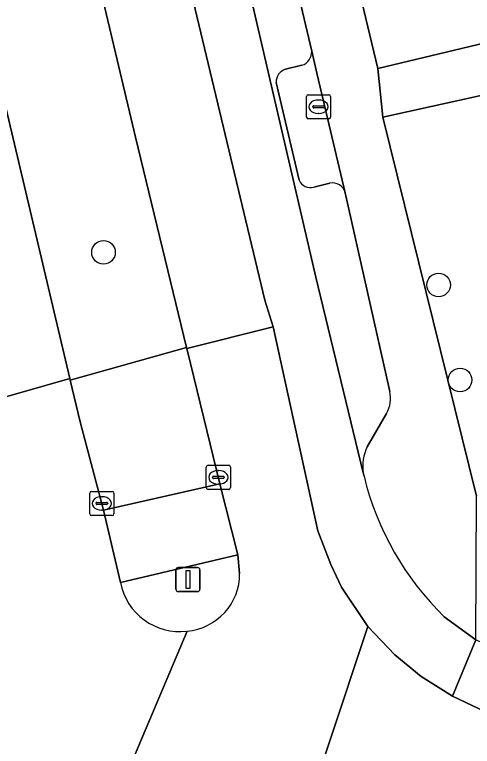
# Model space of a CAD drawing. Extents: x 158455 to 159797, y 387218 to 388672.
# Drawn here: x 159378.88 to 159397.82, y 388194.66 to 388224.96 of the extents above; entities that cross this region are included whole.
import ezdxf

# ---------------------------------------------------------------- set-up
doc = ezdxf.new("R2010")
doc.units = 0
for name, color, linetype in [('IMGEO_Berm_groen', 7, 'Continuous'), ('IMGEO_Boom', 7, 'Continuous'), ('IMGEO_Erf', 7, 'Continuous'), ('IMGEO_Kolk', 7, 'Continuous'), ('IMGEO_Lichtmast', 7, 'Continuous'), ('IMGEO_Parkeervlak_open', 7, 'Continuous'), ('IMGEO_Rijbaan_lokaal_gesloten', 7, 'Continuous'), ('IMGEO_Rioolput', 7, 'Continuous'), ('IMGEO_Verkeerseiland_groen', 7, 'Continuous'), ('IMGEO_Verkeerseiland_open', 7, 'Continuous'), ('IMGEO_Voetpad_open', 7, 'Continuous')]:
    doc.layers.add(name, color=color, linetype=linetype)

msp = doc.modelspace()

# ---------------------------------------------------------------- linework, layer by layer
at = {"layer": 'IMGEO_Berm_groen'}
for points in [[(159379.306, 388239.224), (159376.761, 388250), (159375.644, 388254.729), (159370.845, 388253.652), (159371.71, 388250), (159374.691, 388237.422), (159378.639, 388220.585), (159381.169, 388209.888), (159381.186, 388209.817), (159385.991, 388211.174), (159383.881, 388219.883)], [(159386.153, 388210.507), (159386.001, 388211.134), (159385.991, 388211.174), (159381.186, 388209.817), (159381.594, 388208.092), (159382.565, 388204.434), (159387.377, 388205.531)]]:
    msp.add_lwpolyline(points, close=True, dxfattribs=at)
at = {"layer": 'IMGEO_Boom'}
for centre in [(159382.558, 388215.115), (159396.421, 388213.765), (159397.309, 388209.83)]:
    msp.add_circle(centre, 0.489, dxfattribs=at)
at = {"layer": 'IMGEO_Erf'}
msp.add_lwpolyline([(159387.376, 388250), (159393.904, 388222.724), (159404.688, 388225.302), (159404.065, 388227.923), (159398.681, 388226.642), (159397.786, 388230.403), (159396.254, 388230.039), (159395.658, 388232.545), (159395.062, 388235.051), (159396.613, 388235.42), (159395.735, 388239.114), (159394.856, 388242.809), (159393.355, 388242.451), (159392.781, 388244.867), (159391.56, 388250), (159391.328, 388250.976), (159390.72, 388253.53), (159392.208, 388253.883), (159391.329, 388257.578), (159396.735, 388258.864), (159395.237, 388265.165), (159384.367, 388262.573)], close=True, dxfattribs=at)
msp.add_lwpolyline([(159403.765, 388201.688), (159434.555, 388208.725), (159433.96, 388211.263), (159426.753, 388209.544), (159403.416, 388203.976), (159399.18, 388221.837), (159394.118, 388220.717), (159397.983, 388205.025)], dxfattribs=at)
at = {"layer": 'IMGEO_Kolk'}
for p, q in [((159386.81, 388205.373), (159386.81, 388206.225)), ((159386.885, 388206.299), (159387.737, 388206.299)), ((159387.811, 388206.225), (159387.811, 388205.373)), ((159387.112, 388205.842), (159387.51, 388205.842)), ((159387.298, 388206.079), (159387.323, 388206.079)), ((159387.069, 388205.793), (159387.069, 388205.805)), ((159387.507, 388205.756), (159387.109, 388205.756)), ((159387.321, 388205.519), (159387.296, 388205.519)), ((159387.553, 388205.805), (159387.553, 388205.793)), ((159382.064, 388205.218), (159382.916, 388205.218)), ((159387.737, 388205.299), (159386.885, 388205.299)), ((159381.989, 388204.292), (159381.989, 388205.144)), ((159382.477, 388204.998), (159382.502, 388204.998)), ((159382.99, 388205.144), (159382.99, 388204.292)), ((159382.248, 388204.712), (159382.248, 388204.724)), ((159382.686, 388204.675), (159382.288, 388204.675)), ((159382.291, 388204.761), (159382.689, 388204.761)), ((159382.732, 388204.724), (159382.732, 388204.712)), ((159382.5, 388204.438), (159382.475, 388204.438)), ((159382.916, 388204.218), (159382.064, 388204.218))]:
    msp.add_line(p, q, dxfattribs=at)
for points in [[(159386.81, 388205.373), (159386.81, 388206.225)], [(159386.885, 388206.299), (159387.737, 388206.299)], [(159387.811, 388206.225), (159387.811, 388205.373)], [(159382.064, 388205.218), (159382.916, 388205.218)], [(159387.737, 388205.299), (159386.885, 388205.299)], [(159381.989, 388204.292), (159381.989, 388205.144)], [(159382.99, 388205.144), (159382.99, 388204.292)], [(159382.916, 388204.218), (159382.064, 388204.218)]]:
    msp.add_lwpolyline(points, dxfattribs=at)
for centre, radius, start, end in [((159386.887, 388206.223), 0.0765, 91.552, 178.448), ((159386.887, 388206.223), 0.0765, 91.552, 178.448), ((159387.735, 388206.223), 0.0765, 1.552, 88.448), ((159387.735, 388206.223), 0.0765, 1.552, 88.448), ((159387.109, 388205.802), 0.0403, 85.8775, 175.7526), ((159387.514, 388205.804), 0.0386, 1.7309, 96.639), ((159387.106, 388205.792), 0.0366, 178.938, 274.7102), ((159387.51, 388205.799), 0.043, 264.8664, 352.4533), ((159382.066, 388205.142), 0.0765, 91.552, 178.448), ((159382.066, 388205.142), 0.0765, 91.552, 178.448), ((159382.914, 388205.142), 0.0765, 1.552, 88.448), ((159382.914, 388205.142), 0.0765, 1.552, 88.448), ((159386.887, 388205.375), 0.0765, 181.552, 268.448), ((159386.887, 388205.375), 0.0765, 181.552, 268.448), ((159387.735, 388205.375), 0.0765, 271.552, 358.448), ((159387.735, 388205.375), 0.0765, 271.552, 358.448), ((159382.288, 388204.721), 0.0403, 85.8775, 175.7526), ((159382.285, 388204.711), 0.0366, 178.938, 274.7102), ((159382.689, 388204.718), 0.043, 264.8664, 352.4533), ((159382.693, 388204.723), 0.0386, 1.7309, 96.639), ((159382.066, 388204.294), 0.0765, 181.552, 268.448), ((159382.066, 388204.294), 0.0765, 181.552, 268.448), ((159382.914, 388204.294), 0.0765, 271.552, 358.448), ((159382.914, 388204.294), 0.0765, 271.552, 358.448)]:
    msp.add_arc(centre, radius, start, end, dxfattribs=at)
for centre, major_axis, ratio, start_param, end_param in [((159387.297, 388205.799), (-0.387, 0.002), 0.722429, 4.712389, 7.853982), ((159387.322, 388205.799), (-0.39, 0.002), 0.717154, 1.570796, 4.712389), ((159382.476, 388204.718), (-0.387, 0.002), 0.722429, 4.712389, 7.853982), ((159382.501, 388204.718), (-0.39, 0.002), 0.717154, 1.570796, 4.712389)]:
    msp.add_ellipse(centre, major_axis=major_axis, ratio=ratio, start_param=start_param, end_param=end_param, dxfattribs=at)
at = {"layer": 'IMGEO_Lichtmast'}
for p, q in [((159385.555, 388201.166), (159385.555, 388201.966)), ((159385.555, 388201.966), (159385.555, 388201.166)), ((159385.655, 388202.066), (159386.445, 388202.066)), ((159386.445, 388202.066), (159385.655, 388202.066)), ((159386.545, 388201.966), (159386.545, 388201.166)), ((159386.545, 388201.166), (159386.545, 388201.966)), ((159386.445, 388201.066), (159385.655, 388201.066)), ((159385.655, 388201.066), (159386.445, 388201.066))]:
    msp.add_line(p, q, dxfattribs=at)
msp.add_lwpolyline([(159385.975, 388201.941), (159386.125, 388201.941), (159386.125, 388201.191), (159385.975, 388201.191), (159385.975, 388201.941)], dxfattribs=at)
for centre, start, end in [((159385.655, 388201.966), 90, 180), ((159385.655, 388201.966), 90, 180), ((159386.445, 388201.966), 0, 90), ((159386.445, 388201.966), 360, 90), ((159385.655, 388201.166), 180, 270), ((159385.655, 388201.166), 180, 270), ((159386.445, 388201.166), 270, 0), ((159386.445, 388201.166), 270, 0)]:
    msp.add_arc(centre, 0.1, start, end, dxfattribs=at)
at = {"layer": 'IMGEO_Parkeervlak_open'}
for points in [[(159381.045, 388258.223), (159382.958, 388250), (159387.296, 388231.524), (159391.348, 388214.089), (159393.3, 388205.992)], [(159391.175, 388223.44), (159383.535, 388255.677)], [(159390.094, 388222.696), (159390.768, 388222.861)], [(159390.65, 388218.102), (159389.695, 388222.153)], [(159391.915, 388217.975), (159391.259, 388217.808)], [(159394.401, 388209.358), (159392.559, 388217.577)], [(159393.466, 388207.059), (159394.27, 388208.448)]]:
    msp.add_lwpolyline(points, dxfattribs=at)
for centre, radius, start, end in [((159390.581, 388223.425), 0.594, 288.3199, 1.4706), ((159390.251, 388222.163), 0.556, 106.394, 180.9886), ((159391.135, 388218.33), 0.536, 205.1261, 283.3352), ((159392.033, 388217.446), 0.542, 14.0017, 102.5651), ((159393.197, 388209.067), 1.239, 330.0233, 13.5931), ((159395.1, 388206.258), 1.819, 153.894, 188.4201)]:
    msp.add_arc(centre, radius, start, end, dxfattribs=at)
at = {"layer": 'IMGEO_Rijbaan_lokaal_gesloten'}
for points in [[(159374.219, 388260.83), (159374.714, 388258.669), (159375.644, 388254.729), (159376.761, 388250), (159379.306, 388239.224), (159383.881, 388219.883), (159385.991, 388211.174), (159386.001, 388211.134), (159389.571, 388212.026), (159389.23, 388213.136), (159378.309, 388258.803), (159380.748, 388259.384), (159376.156, 388278.509), (159373.722, 388277.998), (159367.243, 388305.039), (159366.799, 388306.902), (159356.921, 388348.494)], [(159347.296, 388337.39), (159355.2, 388304.109), (159355.701, 388302.348), (159363.364, 388269.674), (159376.567, 388213.813), (159377.725, 388208.912), (159381.169, 388209.888), (159378.639, 388220.585), (159374.691, 388237.422), (159371.71, 388250), (159370.845, 388253.652), (159369.907, 388257.615), (159369.447, 388259.557)], [(159393.3, 388205.992), (159391.348, 388214.089), (159387.296, 388231.524), (159382.958, 388250), (159381.045, 388258.223), (159380.997, 388258.347), (159380.748, 388259.384), (159378.309, 388258.803), (159389.23, 388213.136), (159389.571, 388212.026), (159391.419, 388203.59), (159391.957, 388202.185), (159392.397, 388201.246), (159393.488, 388199.619), (159394.608, 388198.444), (159395.704, 388197.556), (159396.992, 388196.744), (159397.956, 388199.069), (159396.655, 388200.03)], [(159400.68, 388197.794), (159397.956, 388199.069), (159396.992, 388196.744), (159398.362, 388196.096), (159400.032, 388195.564), (159401.249, 388195.339), (159402.729, 388195.219), (159404.226, 388195.23), (159405.737, 388195.341), (159407.256, 388195.517), (159408.779, 388195.726), (159415.412, 388196.71), (159421.968, 388197.936), (159438.275, 388201.508), (159473.197, 388209.649), (159496.404, 388214.991), (159533.785, 388223.662), (159562.502, 388230.789), (159586.637, 388237.162)], [(159393.488, 388199.619), (159392.397, 388201.246), (159391.957, 388202.185), (159391.419, 388203.59), (159389.571, 388212.026), (159386.001, 388211.134), (159386.153, 388210.507), (159387.377, 388205.531), (159388.119, 388202.59), (159388.19, 388201.823)], [(159383.258, 388201.444), (159382.565, 388204.434), (159381.594, 388208.092), (159381.186, 388209.817), (159381.169, 388209.888), (159377.725, 388208.912)], [(159393.335, 388205.845), (159393.3, 388205.992)], [(159438.275, 388201.508), (159421.968, 388197.936), (159415.412, 388196.71), (159408.779, 388195.726), (159407.256, 388195.517), (159405.737, 388195.341), (159404.226, 388195.23), (159402.729, 388195.219), (159401.249, 388195.339), (159400.032, 388195.564), (159398.362, 388196.096), (159396.992, 388196.744), (159395.704, 388197.556), (159394.608, 388198.444), (159393.488, 388199.619), (159387.227, 388180.77)], [(159379.208, 388178.812), (159377.127, 388176.579), (159375.748, 388175.086), (159370.384, 388169.233), (159367.177, 388165.733), (159340.206, 388136.666), (159342.713, 388134.324), (159382.476, 388176.723), (159383.562, 388177.808), (159385.473, 388179.47), (159387.227, 388180.77), (159393.488, 388199.619)], [(159386.015, 388199.431), (159378.89, 388182.55)], [(159378.89, 388182.55), (159386.015, 388199.431)]]:
    msp.add_lwpolyline(points, dxfattribs=at)
for centre, radius, start, end in [((159405.125, 388208.721), 12.136, 193.7093, 225.738), ((159385.81, 388201.802), 2.38, 274.9375, 0.5032), ((159385.715, 388201.915), 2.502, 190.8411, 276.8895)]:
    msp.add_arc(centre, radius, start, end, dxfattribs=at)
at = {"layer": 'IMGEO_Rioolput'}
for p, q in [((159391.029, 388221.643), (159391.881, 388221.643)), ((159390.954, 388220.717), (159390.954, 388221.569)), ((159391.442, 388221.423), (159391.467, 388221.423)), ((159391.955, 388221.569), (159391.955, 388220.717)), ((159391.213, 388221.137), (159391.213, 388221.149)), ((159391.651, 388221.1), (159391.253, 388221.1)), ((159391.256, 388221.186), (159391.654, 388221.186)), ((159391.697, 388221.149), (159391.697, 388221.137)), ((159391.465, 388220.863), (159391.44, 388220.863)), ((159391.881, 388220.643), (159391.029, 388220.643))]:
    msp.add_line(p, q, dxfattribs=at)
for points in [[(159391.029, 388221.643), (159391.881, 388221.643)], [(159390.954, 388220.717), (159390.954, 388221.569)], [(159391.955, 388221.569), (159391.955, 388220.717)], [(159391.881, 388220.643), (159391.029, 388220.643)]]:
    msp.add_lwpolyline(points, dxfattribs=at)
for centre, radius, start, end in [((159391.031, 388221.567), 0.0765, 91.552, 178.448), ((159391.031, 388221.567), 0.0765, 91.552, 178.448), ((159391.879, 388221.567), 0.0765, 1.552, 88.448), ((159391.879, 388221.567), 0.0765, 1.552, 88.448), ((159391.253, 388221.146), 0.0403, 85.8775, 175.7526), ((159391.25, 388221.136), 0.0366, 178.938, 274.7102), ((159391.654, 388221.143), 0.043, 264.8664, 352.4533), ((159391.658, 388221.148), 0.0386, 1.7309, 96.639), ((159391.031, 388220.719), 0.0765, 181.552, 268.448), ((159391.031, 388220.719), 0.0765, 181.552, 268.448), ((159391.879, 388220.719), 0.0765, 271.552, 358.448), ((159391.879, 388220.719), 0.0765, 271.552, 358.448)]:
    msp.add_arc(centre, radius, start, end, dxfattribs=at)
for centre, major_axis, ratio, start_param, end_param in [((159391.441, 388221.143), (-0.387, 0.002), 0.722429, 4.712389, 7.853982), ((159391.466, 388221.143), (-0.39, 0.002), 0.717154, 1.570796, 4.712389)]:
    msp.add_ellipse(centre, major_axis=major_axis, ratio=ratio, start_param=start_param, end_param=end_param, dxfattribs=at)
at = {"layer": 'IMGEO_Verkeerseiland_groen'}
msp.add_lwpolyline([(159388.19, 388201.823), (159388.119, 388202.59), (159383.258, 388201.444)], dxfattribs=at)
for centre, radius, start, end in [((159385.81, 388201.802), 2.38, 274.9375, 0.5032), ((159385.715, 388201.915), 2.502, 190.8411, 276.8895)]:
    msp.add_arc(centre, radius, start, end, dxfattribs=at)
at = {"layer": 'IMGEO_Verkeerseiland_open'}
for points in [[(159392.559, 388217.577), (159391.401, 388222.483), (159391.175, 388223.44)], [(159390.768, 388222.861), (159390.094, 388222.696)], [(159389.695, 388222.153), (159390.65, 388218.102)], [(159391.259, 388217.808), (159391.915, 388217.975)]]:
    msp.add_lwpolyline(points, dxfattribs=at)
for centre, radius, start, end in [((159390.581, 388223.425), 0.594, 288.3199, 1.4706), ((159390.251, 388222.163), 0.556, 106.394, 180.9886), ((159391.135, 388218.33), 0.536, 205.1261, 283.3352), ((159392.033, 388217.446), 0.542, 14.0017, 102.5651)]:
    msp.add_arc(centre, radius, start, end, dxfattribs=at)
at = {"layer": 'IMGEO_Voetpad_open'}
for points in [[(159383.535, 388255.677), (159391.175, 388223.44), (159391.401, 388222.483), (159392.559, 388217.577), (159394.401, 388209.358)], [(159396.655, 388200.03), (159397.956, 388199.069), (159397.983, 388205.025), (159394.118, 388220.717), (159393.904, 388222.724), (159387.376, 388250)], [(159394.27, 388208.448), (159393.466, 388207.059)], [(159393.3, 388205.992), (159393.335, 388205.845)]]:
    msp.add_lwpolyline(points, dxfattribs=at)
for points in [[(159435.003, 388230.364), (159445.497, 388232.842), (159450.225, 388213.343), (159450.498, 388212.296), (159452.022, 388212.663), (159452.019, 388212.675), (159449.341, 388223.784), (159447.216, 388232.768), (159445.886, 388238.042), (159445.079, 388241.309), (159443.003, 388240.794), (159444.525, 388234.663), (159442.173, 388234.124), (159432.661, 388231.946), (159429.707, 388231.269), (159426.753, 388230.593), (159423.799, 388229.916), (159408.319, 388226.166), (159404.688, 388225.302), (159393.904, 388222.724), (159394.118, 388220.717), (159399.18, 388221.837)], [(159382.565, 388204.434), (159383.258, 388201.444), (159388.119, 388202.59), (159387.377, 388205.531)]]:
    msp.add_lwpolyline(points, close=True, dxfattribs=at)
for centre, radius, start, end in [((159393.197, 388209.067), 1.239, 330.0233, 13.5931), ((159395.1, 388206.258), 1.819, 153.894, 188.4201), ((159405.125, 388208.721), 12.136, 193.7093, 225.738)]:
    msp.add_arc(centre, radius, start, end, dxfattribs=at)

doc.saveas('drawing.dxf')
